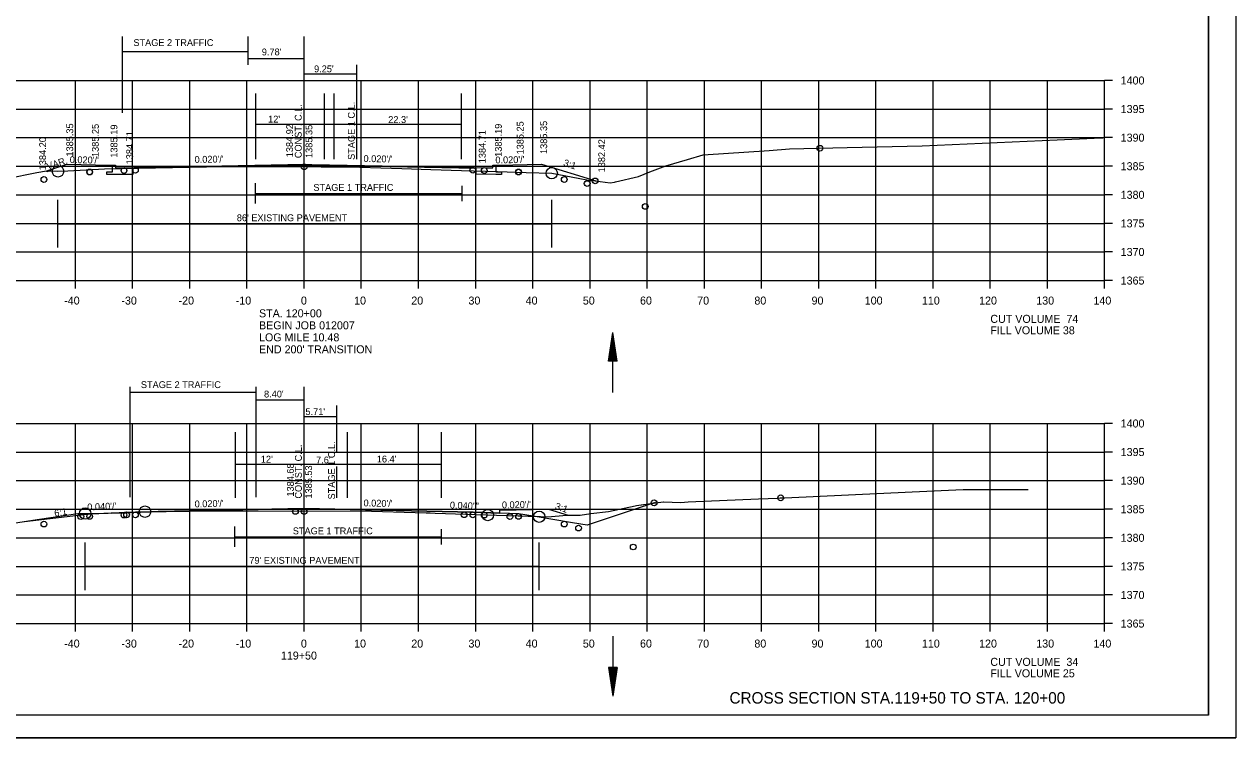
# Model space of a CAD drawing. Extents: x 1374311 to 1383814, y 384102 to 406278.
# Drawn here: x 1381579.7 to 1381791.6, y 385178 to 385302.8 of the extents above; entities that cross this region are included whole.
import ezdxf

# ---------------------------------------------------------------- set-up
doc = ezdxf.new("R2010")
doc.units = 0
for name, color, linetype in [('R_Axis', 7, 'Continuous'), ('R_Axis Annot', 7, 'Continuous'), ('R_Border', 7, 'Continuous'), ('R_Draft', 7, 'Continuous'), ('R_Exist Surface', 7, 'Continuous'), ('R_Fin Surface', 7, 'Continuous'), ('R_Grid', 7, 'Continuous'), ('R_No Plot', 7, 'Continuous'), ('R_Water', 7, 'Continuous'), ('R_Xsect Elev', 7, 'Continuous'), ('R_Xsect Slope', 7, 'Continuous')]:
    doc.layers.add(name, color=color, linetype=linetype)

msp = doc.modelspace()

# ---------------------------------------------------------------- linework, layer by layer
at = {"layer": 'R_Axis'}
for p, q in [((1381768.66, 385257.93), (1381768.66, 385292.93)), ((1381770.06, 385292.93), (1381768.66, 385292.93)), ((1381770.06, 385287.93), (1381768.66, 385287.93)), ((1381770.06, 385282.93), (1381768.66, 385282.93)), ((1381770.06, 385277.93), (1381768.66, 385277.93)), ((1381770.06, 385272.93), (1381768.66, 385272.93)), ((1381770.06, 385267.93), (1381768.66, 385267.93)), ((1381770.06, 385262.93), (1381768.66, 385262.93)), ((1381488.66, 385257.93), (1381768.66, 385257.93)), ((1381588.66, 385256.53), (1381588.66, 385257.93)), ((1381598.66, 385256.53), (1381598.66, 385257.93)), ((1381608.66, 385256.53), (1381608.66, 385257.93)), ((1381618.66, 385256.53), (1381618.66, 385257.93)), ((1381628.66, 385256.53), (1381628.66, 385257.93)), ((1381638.66, 385256.53), (1381638.66, 385257.93)), ((1381648.66, 385256.53), (1381648.66, 385257.93)), ((1381658.66, 385256.53), (1381658.66, 385257.93)), ((1381668.66, 385256.53), (1381668.66, 385257.93)), ((1381678.66, 385256.53), (1381678.66, 385257.93)), ((1381688.66, 385256.53), (1381688.66, 385257.93)), ((1381698.66, 385256.53), (1381698.66, 385257.93)), ((1381708.66, 385256.53), (1381708.66, 385257.93)), ((1381718.66, 385256.53), (1381718.66, 385257.93)), ((1381728.66, 385256.53), (1381728.66, 385257.93)), ((1381738.66, 385256.53), (1381738.66, 385257.93)), ((1381748.66, 385256.53), (1381748.66, 385257.93)), ((1381758.66, 385256.53), (1381758.66, 385257.93)), ((1381768.66, 385256.53), (1381768.66, 385257.93)), ((1381770.06, 385257.93), (1381768.66, 385257.93)), ((1381768.66, 385197.93), (1381768.66, 385232.93)), ((1381770.06, 385232.93), (1381768.66, 385232.93)), ((1381770.06, 385227.93), (1381768.66, 385227.93)), ((1381770.06, 385222.93), (1381768.66, 385222.93)), ((1381770.06, 385217.93), (1381768.66, 385217.93)), ((1381770.06, 385212.93), (1381768.66, 385212.93)), ((1381770.06, 385207.93), (1381768.66, 385207.93)), ((1381770.06, 385202.93), (1381768.66, 385202.93)), ((1381488.66, 385197.93), (1381768.66, 385197.93)), ((1381588.66, 385196.53), (1381588.66, 385197.93)), ((1381598.66, 385196.53), (1381598.66, 385197.93)), ((1381608.66, 385196.53), (1381608.66, 385197.93)), ((1381618.66, 385196.53), (1381618.66, 385197.93)), ((1381628.66, 385196.53), (1381628.66, 385197.93)), ((1381638.66, 385196.53), (1381638.66, 385197.93)), ((1381648.66, 385196.53), (1381648.66, 385197.93)), ((1381658.66, 385196.53), (1381658.66, 385197.93)), ((1381668.66, 385196.53), (1381668.66, 385197.93)), ((1381678.66, 385196.53), (1381678.66, 385197.93)), ((1381688.66, 385196.53), (1381688.66, 385197.93)), ((1381698.66, 385196.53), (1381698.66, 385197.93)), ((1381708.66, 385196.53), (1381708.66, 385197.93)), ((1381718.66, 385196.53), (1381718.66, 385197.93)), ((1381728.66, 385196.53), (1381728.66, 385197.93)), ((1381738.66, 385196.53), (1381738.66, 385197.93)), ((1381748.66, 385196.53), (1381748.66, 385197.93)), ((1381758.66, 385196.53), (1381758.66, 385197.93)), ((1381768.66, 385196.53), (1381768.66, 385197.93)), ((1381770.06, 385197.93), (1381768.66, 385197.93))]:
    msp.add_line(p, q, dxfattribs=at)
at = {"layer": 'R_Border'}
for q in [(1381786.84, 385387.39), (1381470.66, 385181.93)]:
    msp.add_line((1381786.84, 385181.93), q, dxfattribs=at)
at = {"layer": 'R_Draft'}
for p, q in [((1381681.88, 385243.84), (1381682.63, 385248.84)), ((1381682.01, 385243.84), (1381682.63, 385248.01)), ((1381682.13, 385243.84), (1381682.63, 385247.15)), ((1381683.38, 385243.84), (1381682.63, 385248.84)), ((1381683.26, 385243.84), (1381682.63, 385248.01)), ((1381683.13, 385243.84), (1381682.63, 385247.15)), ((1381682.26, 385243.84), (1381682.63, 385246.31)), ((1381682.39, 385243.84), (1381682.63, 385245.47)), ((1381683, 385243.84), (1381682.63, 385246.31)), ((1381682.87, 385243.84), (1381682.63, 385245.47)), ((1381683.38, 385243.84), (1381681.88, 385243.84)), ((1381682.51, 385243.84), (1381682.63, 385244.63)), ((1381682.75, 385243.84), (1381682.63, 385244.63)), ((1381681.88, 385190.22), (1381682.63, 385185.22)), ((1381683.38, 385190.22), (1381681.88, 385190.22)), ((1381682.01, 385190.22), (1381682.63, 385186.05)), ((1381682.13, 385190.22), (1381682.63, 385186.91)), ((1381682.26, 385190.22), (1381682.63, 385187.74)), ((1381682.39, 385190.22), (1381682.63, 385188.59)), ((1381682.51, 385190.22), (1381682.63, 385189.43)), ((1381683.38, 385190.22), (1381682.63, 385185.22)), ((1381682.87, 385190.22), (1381682.63, 385188.59)), ((1381683.13, 385190.22), (1381682.63, 385186.91)), ((1381683.26, 385190.22), (1381682.63, 385186.05)), ((1381683, 385190.22), (1381682.63, 385187.74)), ((1381682.75, 385190.22), (1381682.63, 385189.43))]:
    msp.add_line(p, q, dxfattribs=at)
at = {"layer": 'R_Exist Surface'}
for points in [[(1381576.75, 385275.81), (1381581.9, 385276.81), (1381583.59, 385277.14), (1381584.48, 385277.1), (1381585.61, 385277.04), (1381587.35, 385277.12), (1381593.74, 385277.49), (1381608.61, 385277.78), (1381614.6, 385277.88), (1381619.27, 385277.89), (1381626.57, 385277.88), (1381631.64, 385277.82), (1381638.38, 385277.74), (1381645.73, 385277.51), (1381650.79, 385277.36), (1381656.18, 385277.19), (1381662.45, 385277), (1381667.49, 385276.84), (1381671.96, 385276.7), (1381676.56, 385275.86), (1381678.4, 385275.51), (1381679.56, 385275.37), (1381682.16, 385275.02), (1381682.93, 385275.16), (1381682.95, 385275.16), (1381683.11, 385275.2), (1381687.12, 385276.11), (1381689.1, 385276.93), (1381691.91, 385278), (1381695.7, 385279.08), (1381698.44, 385279.91), (1381709.99, 385280.68), (1381713.56, 385280.96), (1381723.64, 385281.19), (1381736.74, 385281.51), (1381760.34, 385282.57), (1381766.8, 385282.86), (1381768.36, 385282.91), (1381768.66, 385282.93)], [(1381578.2, 385215.54), (1381582.4, 385216.18), (1381589.06, 385217.18), (1381591.7, 385217.18), (1381591.9, 385217.18), (1381602.3, 385217.51), (1381602.37, 385217.52), (1381602.46, 385217.52), (1381614.38, 385217.63), (1381628.43, 385217.62), (1381638.49, 385217.63), (1381650.01, 385217.3), (1381650.71, 385217.28), (1381651.59, 385217.25), (1381662.28, 385216.91), (1381664.34, 385216.84), (1381671.27, 385216.62), (1381674.52, 385216.87), (1381676.95, 385216.92), (1381678.79, 385217.17), (1381681.9, 385217.53), (1381686.57, 385218.54), (1381686.78, 385218.59), (1381691.44, 385219.2), (1381691.48, 385219.2), (1381694.55, 385219.1), (1381695.82, 385219.2), (1381708.11, 385219.75), (1381711.5, 385219.89), (1381711.94, 385219.92), (1381712.73, 385219.95), (1381734.97, 385220.99), (1381743.91, 385221.38), (1381755.29, 385221.39)]]:
    msp.add_lwpolyline(points, dxfattribs=at)
at = {"layer": 'R_Fin Surface'}
for points in [[(1381583.69, 385277.13), (1381587.15, 385278.28), (1381592.15, 385278.18), (1381595.15, 385278.12), (1381595.65, 385278.12), (1381595.66, 385277.62), (1381596.66, 385277.64), (1381599.11, 385277.7), (1381599.85, 385277.71), (1381628.66, 385278.28), (1381629.99, 385278.26), (1381657.67, 385277.7), (1381658.17, 385277.69), (1381660.66, 385277.64), (1381661.66, 385277.62), (1381661.67, 385278.12), (1381662.17, 385278.12), (1381665.17, 385278.18), (1381670.17, 385278.28), (1381679.66, 385275.35)], [(1381662.17, 385278.12), (1381662.18, 385276.97), (1381663.18, 385276.97), (1381663.17, 385276.47), (1381662.17, 385276.49), (1381658.73, 385276.56), (1381658.75, 385277.51), (1381628.66, 385278.11), (1381598.68, 385277.51), (1381598.69, 385276.51), (1381595.15, 385276.49), (1381594.15, 385276.47), (1381594.16, 385276.97), (1381595.16, 385276.97), (1381595.15, 385278.12)], [(1381579.77, 385215.78), (1381591.16, 385217.12), (1381599.16, 385217.44), (1381628.66, 385218.03), (1381658.16, 385217.44), (1381662.86, 385217.26)]]:
    msp.add_lwpolyline(points, dxfattribs=at)
at = {"layer": 'R_Grid'}
for p, q in [((1381488.66, 385292.93), (1381768.66, 385292.93)), ((1381588.66, 385257.93), (1381588.66, 385292.93)), ((1381598.66, 385257.93), (1381598.66, 385292.93)), ((1381608.66, 385257.93), (1381608.66, 385292.93)), ((1381618.66, 385257.93), (1381618.66, 385292.93)), ((1381628.66, 385257.93), (1381628.66, 385292.93)), ((1381638.66, 385257.93), (1381638.66, 385292.93)), ((1381648.66, 385257.93), (1381648.66, 385292.93)), ((1381658.66, 385257.93), (1381658.66, 385292.93)), ((1381668.66, 385257.93), (1381668.66, 385292.93)), ((1381678.66, 385257.93), (1381678.66, 385292.93)), ((1381688.66, 385257.93), (1381688.66, 385292.93)), ((1381698.66, 385257.93), (1381698.66, 385292.93)), ((1381708.66, 385257.93), (1381708.66, 385292.93)), ((1381718.66, 385257.93), (1381718.66, 385292.93)), ((1381728.66, 385257.93), (1381728.66, 385292.93)), ((1381738.66, 385257.93), (1381738.66, 385292.93)), ((1381748.66, 385257.93), (1381748.66, 385292.93)), ((1381758.66, 385257.93), (1381758.66, 385292.93)), ((1381768.66, 385257.93), (1381768.66, 385292.93)), ((1381488.66, 385287.93), (1381768.66, 385287.93)), ((1381488.66, 385282.93), (1381768.66, 385282.93)), ((1381488.66, 385277.93), (1381768.66, 385277.93)), ((1381488.66, 385272.93), (1381768.66, 385272.93)), ((1381488.66, 385267.93), (1381768.66, 385267.93)), ((1381488.66, 385262.93), (1381768.66, 385262.93)), ((1381488.66, 385257.93), (1381768.66, 385257.93)), ((1381488.66, 385232.93), (1381768.66, 385232.93)), ((1381588.66, 385197.93), (1381588.66, 385232.93)), ((1381598.66, 385197.93), (1381598.66, 385232.93)), ((1381608.66, 385197.93), (1381608.66, 385232.93)), ((1381618.66, 385197.93), (1381618.66, 385232.93)), ((1381628.66, 385197.93), (1381628.66, 385232.93)), ((1381638.66, 385197.93), (1381638.66, 385232.93)), ((1381648.66, 385197.93), (1381648.66, 385232.93)), ((1381658.66, 385197.93), (1381658.66, 385232.93)), ((1381668.66, 385197.93), (1381668.66, 385232.93)), ((1381678.66, 385197.93), (1381678.66, 385232.93)), ((1381688.66, 385197.93), (1381688.66, 385232.93)), ((1381698.66, 385197.93), (1381698.66, 385232.93)), ((1381708.66, 385197.93), (1381708.66, 385232.93)), ((1381718.66, 385197.93), (1381718.66, 385232.93)), ((1381728.66, 385197.93), (1381728.66, 385232.93)), ((1381738.66, 385197.93), (1381738.66, 385232.93)), ((1381748.66, 385197.93), (1381748.66, 385232.93)), ((1381758.66, 385197.93), (1381758.66, 385232.93)), ((1381768.66, 385197.93), (1381768.66, 385232.93)), ((1381488.66, 385227.93), (1381768.66, 385227.93)), ((1381488.66, 385222.93), (1381768.66, 385222.93)), ((1381488.66, 385217.93), (1381768.66, 385217.93)), ((1381488.66, 385212.93), (1381768.66, 385212.93)), ((1381488.66, 385207.93), (1381768.66, 385207.93)), ((1381488.66, 385202.93), (1381768.66, 385202.93)), ((1381488.66, 385197.93), (1381768.66, 385197.93))]:
    msp.add_line(p, q, dxfattribs=at)
at = {"layer": 'R_No Plot'}
msp.add_line((1381458.26, 385177.96), (1381791.59, 385177.96), dxfattribs=at)
for points in [[(1381458.25, 385391.29), (1381791.59, 385391.29), (1381791.59, 385177.95), (1381458.25, 385177.95)], [(1381704.58, 385387.39), (1381704.58, 385377.51), (1381740.31, 385377.51), (1381740.31, 385374.59), (1381763.51, 385374.59), (1381763.51, 385351.38), (1381786.84, 385351.38), (1381786.84, 385181.93), (1381470.66, 385181.93), (1381470.66, 385387.39)], [(1381583.75, 385276.97), (1381583.75, 385277.13), (1381584.11, 385277.11)], [(1381678.73, 385275.47), (1381678.83, 385275.46), (1381678.82, 385275.44)], [(1381678.83, 385275.46), (1381678.87, 385275.45), (1381678.87, 385275.6)], [(1381594.91, 385217.27), (1381601.72, 385217.5), (1381599.16, 385217.44)], [(1381601.72, 385217.5), (1381602.3, 385217.51), (1381602.37, 385217.52), (1381602.46, 385217.52), (1381603.15, 385217.52)], [(1381603.15, 385217.52), (1381614.38, 385217.63), (1381628.43, 385217.62), (1381638.49, 385217.63), (1381650.01, 385217.3), (1381650.71, 385217.28), (1381651.59, 385217.25), (1381662.28, 385216.91), (1381664.34, 385216.84), (1381668.69, 385216.7), (1381666.16, 385217.12), (1381658.16, 385217.44), (1381628.66, 385218.03)], [(1381668.69, 385216.7), (1381671.27, 385216.62), (1381674.52, 385216.87), (1381676.95, 385216.92), (1381678.79, 385217.17), (1381681.9, 385217.53), (1381686.57, 385218.54), (1381686.78, 385218.59), (1381689.69, 385218.97), (1381678.16, 385215.12), (1381675.58, 385215.55)], [(1381689.69, 385218.97), (1381690.12, 385219.03), (1381690.12, 385219.11)]]:
    msp.add_lwpolyline(points, close=True, dxfattribs=at)
for centre, radius in [((1381718.87, 385281.08), 0.5), ((1381585.61, 385277.04), 1), ((1381591.16, 385276.94), 0.5), ((1381591.16, 385276.9), 0.5), ((1381597.16, 385277.18), 0.5), ((1381599.16, 385277.22), 0.5), ((1381599.16, 385277.22), 0.5), ((1381628.66, 385277.81), 0.5), ((1381628.66, 385277.81), 0.5), ((1381658.16, 385277.22), 0.5), ((1381658.16, 385277.22), 0.5), ((1381660.16, 385277.18), 0.5), ((1381666.16, 385276.94), 0.5), ((1381666.16, 385276.9), 0.5), ((1381671.96, 385276.7), 1), ((1381583.16, 385275.61), 0.5), ((1381674.16, 385275.61), 0.5), ((1381678.16, 385274.9), 0.5), ((1381679.55, 385275.37), 0.5), ((1381688.31, 385270.89), 0.5), ((1381689.86, 385219.05), 0.5), ((1381712, 385219.92), 0.5), ((1381590.35, 385217.17), 1), ((1381597.16, 385216.91), 0.5), ((1381597.61, 385216.95), 0.5), ((1381599.16, 385216.95), 0.5), ((1381600.83, 385217.51), 1), ((1381627.13, 385217.54), 0.5), ((1381628.66, 385217.54), 0.5), ((1381656.64, 385216.96), 0.5), ((1381658.16, 385216.95), 0.5), ((1381660.16, 385216.91), 0.5), ((1381660.77, 385216.91), 1), ((1381669.76, 385216.62), 1), ((1381583.16, 385215.34), 0.5), ((1381589.61, 385216.63), 0.5), ((1381591.16, 385216.67), 0.5), ((1381664.65, 385216.64), 0.5), ((1381666.16, 385216.67), 0.5), ((1381674.16, 385215.34), 0.5), ((1381676.65, 385214.64), 0.5), ((1381686.21, 385211.32), 0.5)]:
    msp.add_circle(centre, radius, dxfattribs=at)
at = {"layer": 'R_Water'}
for p, q in [((1381596.87, 385287.25), (1381596.87, 385300.64)), ((1381618.87, 385295.66), (1381618.87, 385300.64)), ((1381628.65, 385295.66), (1381628.65, 385300.64)), ((1381596.87, 385297.98), (1381618.87, 385297.98)), ((1381618.87, 385296.79), (1381628.65, 385296.79)), ((1381628.65, 385287.84), (1381628.65, 385295.66)), ((1381637.9, 385279.18), (1381637.9, 385295.66)), ((1381628.65, 385294.09), (1381637.9, 385294.09)), ((1381620.23, 385279.18), (1381620.23, 385290.68)), ((1381632.22, 385279.18), (1381632.22, 385290.68)), ((1381633.9, 385279.18), (1381633.9, 385290.68)), ((1381656.2, 385279.18), (1381656.2, 385290.68)), ((1381620.23, 385285.27), (1381656.2, 385285.27)), ((1381628.65, 385279.03), (1381628.65, 385283.85)), ((1381620.15, 385271.41), (1381620.15, 385274.96)), ((1381656.28, 385271.82), (1381656.28, 385274.51)), ((1381620.14, 385273.16), (1381656.28, 385273.16)), ((1381585.61, 385263.71), (1381585.61, 385272.04)), ((1381671.96, 385263.71), (1381671.96, 385272.04)), ((1381585.61, 385267.88), (1381671.96, 385267.88)), ((1381682.63, 385238.34), (1381682.63, 385248.84)), ((1381598.26, 385220.02), (1381598.26, 385239.32)), ((1381598.26, 385238.43), (1381620.26, 385238.43)), ((1381620.26, 385220.02), (1381620.26, 385239.32)), ((1381628.66, 385236.07), (1381628.66, 385239.32)), ((1381620.26, 385237.06), (1381628.66, 385237.06)), ((1381628.66, 385219.9), (1381628.66, 385236.07)), ((1381634.37, 385227.77), (1381634.37, 385236.07)), ((1381628.66, 385234.16), (1381634.37, 385234.16)), ((1381616.66, 385219.9), (1381616.66, 385231.41)), ((1381636.26, 385219.9), (1381636.26, 385231.41)), ((1381652.69, 385219.9), (1381652.69, 385231.41)), ((1381616.71, 385225.79), (1381652.69, 385225.79)), ((1381634.37, 385219.9), (1381634.37, 385225.39)), ((1381662.86, 385217.29), (1381662.87, 385217.79)), ((1381662.87, 385217.79), (1381671.37, 385217.95)), ((1381671.37, 385217.95), (1381674.86, 385216.88)), ((1381616.54, 385213.09), (1381652.69, 385213.09)), ((1381616.56, 385211.33), (1381616.56, 385214.88)), ((1381652.69, 385211.74), (1381652.69, 385214.43)), ((1381590.35, 385203.8), (1381590.35, 385212.12)), ((1381669.76, 385203.8), (1381669.76, 385212.12)), ((1381590.35, 385207.96), (1381669.76, 385207.96)), ((1381682.63, 385195.72), (1381682.63, 385185.22))]:
    msp.add_line(p, q, dxfattribs=at)

# ---------------------------------------------------------------- texts
at = {"layer": 'R_Axis Annot'}
for s, p in [('1400', (1381771.46, 385292.23)), ('1395', (1381771.46, 385287.23)), ('1390', (1381771.46, 385282.23)), ('1385', (1381771.46, 385277.23)), ('1380', (1381771.46, 385272.23)), ('1375', (1381771.46, 385267.23)), ('1370', (1381771.46, 385262.23)), ('1365', (1381771.46, 385257.23)), ('-40', (1381586.7, 385253.73)), ('-30', (1381596.7, 385253.73)), ('-20', (1381606.7, 385253.73)), ('-10', (1381616.7, 385253.73)), ('0', (1381628.1, 385253.73)), ('10', (1381637.4, 385253.73)), ('20', (1381647.4, 385253.73)), ('30', (1381657.4, 385253.73)), ('40', (1381667.4, 385253.73)), ('50', (1381677.4, 385253.73)), ('60', (1381687.4, 385253.73)), ('70', (1381697.4, 385253.73)), ('80', (1381707.4, 385253.73)), ('90', (1381717.4, 385253.73)), ('100', (1381726.7, 385253.73)), ('110', (1381736.7, 385253.73)), ('120', (1381746.7, 385253.73)), ('130', (1381756.7, 385253.73)), ('140', (1381766.7, 385253.73)), ('STA. 120+00 ', (1381620.77, 385251.5)), ('CUT VOLUME  74', (1381748.66, 385250.53)), ('BEGIN JOB 012007', (1381620.77, 385249.4)), ('FILL VOLUME 38', (1381748.66, 385248.53)), ('LOG MILE 10.48', (1381620.77, 385247.3)), ("END 200' TRANSITION", (1381620.77, 385245.2)), ('1400', (1381771.46, 385232.23)), ('1395', (1381771.46, 385227.23)), ('1390', (1381771.46, 385222.23)), ('1385', (1381771.46, 385217.23)), ('1380', (1381771.46, 385212.23)), ('1375', (1381771.46, 385207.23)), ('1370', (1381771.46, 385202.23)), ('1365', (1381771.46, 385197.23)), ('-40', (1381586.7, 385193.73)), ('-30', (1381596.7, 385193.73)), ('-20', (1381606.7, 385193.73)), ('-10', (1381616.7, 385193.73)), ('0', (1381628.1, 385193.73)), ('10', (1381637.4, 385193.73)), ('20', (1381647.4, 385193.73)), ('30', (1381657.4, 385193.73)), ('40', (1381667.4, 385193.73)), ('50', (1381677.4, 385193.73)), ('60', (1381687.4, 385193.73)), ('70', (1381697.4, 385193.73)), ('80', (1381707.4, 385193.73)), ('90', (1381717.4, 385193.73)), ('100', (1381726.7, 385193.73)), ('110', (1381736.7, 385193.73)), ('120', (1381746.7, 385193.73)), ('130', (1381756.7, 385193.73)), ('140', (1381766.7, 385193.73)), ('119+50', (1381624.6, 385191.63)), ('CUT VOLUME  34', (1381748.66, 385190.53)), ('FILL VOLUME 25', (1381748.66, 385188.53))]:
    msp.add_text(s, height=1.4, dxfattribs=at).set_placement(p)
at = {"layer": 'R_Draft'}
msp.add_text('CROSS SECTION STA.119+50 TO STA. 120+00', height=2, dxfattribs=at).set_placement((1381703.05, 385183.93))
at = {"layer": 'R_Water'}
for s, p in [('STAGE 2 TRAFFIC', (1381598.8, 385298.95)), ("9.78'", (1381621.26, 385297.32)), ("9.25'", (1381630.4, 385294.36)), ("12'", (1381622.36, 385285.57)), ("22.3'", (1381643.37, 385285.49)), ('STAGE 1 TRAFFIC', (1381630.28, 385273.62)), ("86' EXISTING PAVEMENT", (1381616.89, 385268.31)), ('STAGE 2 TRAFFIC', (1381600.11, 385239.12)), ("8.40'", (1381621.65, 385237.48)), ("5.71'", (1381628.89, 385234.4)), ("12'", (1381621.09, 385226.08)), ("7.6'", (1381630.75, 385225.94)), ("16.4'", (1381641.37, 385226.11)), ('STAGE 1 TRAFFIC', (1381626.68, 385213.54)), ("79' EXISTING PAVEMENT", (1381619.08, 385208.39))]:
    msp.add_text(s, height=1.2, dxfattribs=at).set_placement(p)
for s, p in [('CONST. C.L.', (1381628.23, 385279.34)), ('STAGE 1 C.L.', (1381637.52, 385279.04)), ('CONST. C.L.', (1381628.26, 385219.79)), ('STAGE 1 C.L.', (1381634.06, 385219.64))]:
    msp.add_text(s, height=1.2, rotation=90, dxfattribs=at).set_placement(p)
at = {"layer": 'R_Xsect Elev'}
for s, p in [('1385.35', (1381588.27, 385279.62)), ('1385.25', (1381592.75, 385279.54)), ('1385.19', (1381596.01, 385279.42)), ('1384.92', (1381626.72, 385279.5)), ('1385.35', (1381630.11, 385279.37)), ('1385.19', (1381663.23, 385279.57)), ('1385.25', (1381667.05, 385279.99)), ('1385.35', (1381671.16, 385280.07)), ('1384.20', (1381583.53, 385277.22)), ('1384.71', (1381598.75, 385278.26)), ('1384.71', (1381660.41, 385278.45)), ('1382.42', (1381681.3, 385276.86)), ('1384.68', (1381626.86, 385220.14)), ('1385.53', (1381630.05, 385219.8))]:
    msp.add_text(s, height=1.2, rotation=90, dxfattribs=at).set_placement(p)
at = {"layer": 'R_Xsect Slope'}
for s, rotation, p in [('VAR.', 18.2578, (1381583.85, 385277.29)), ("0.020'/'", 358.8542, (1381587.66, 385278.49)), ("0.020'/'", 1.1458, (1381609.52, 385278.5)), ("0.020'/'", 358.8542, (1381639.04, 385278.68)), ("0.020'/'", 1.1458, (1381662.12, 385278.41)), ('3:1', 341.5651, (1381673.89, 385278.05)), ("0.020'/'", 1.1458, (1381609.52, 385218.25)), ("0.020'/'", 358.8542, (1381639.04, 385218.43)), ("0.020'/'", 1.1458, (1381663.26, 385218.08)), ('6:1', 9.4623, (1381585.07, 385216.62)), ("0.040'/'", 2.2906, (1381590.76, 385217.71)), ("0.040'/'", 357.7094, (1381654.13, 385218.07)), ('3:1', 341.5651, (1381672.44, 385217.98))]:
    msp.add_text(s, height=1.2, rotation=rotation, dxfattribs=at).set_placement(p)

doc.saveas('drawing.dxf')
